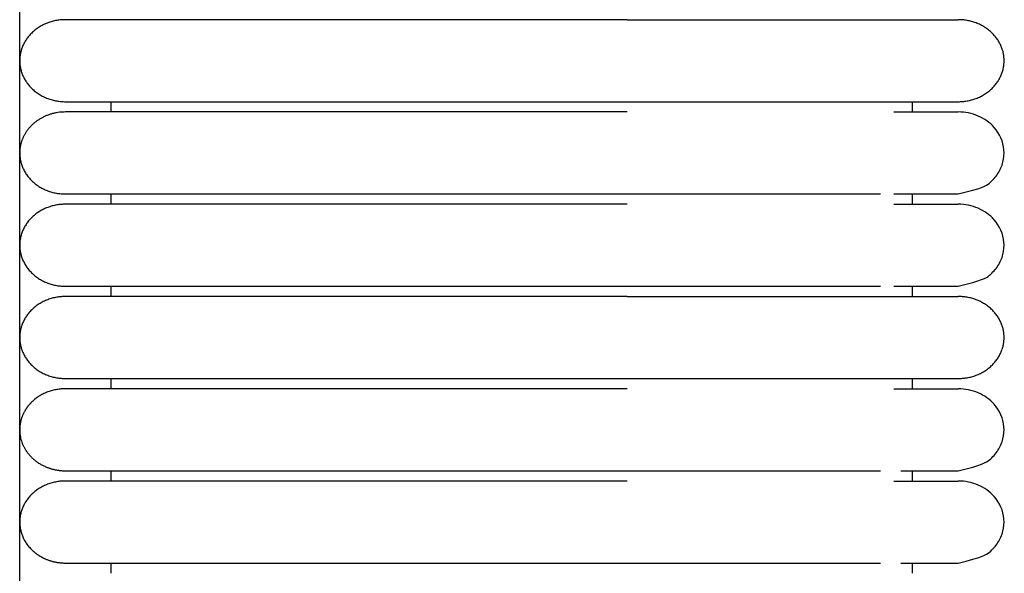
# Model space of a CAD drawing. Header units: millimetres. Extents: x -31695 to -19845, y -5614 to 7253.
# Tile 310 of 432: x -27589 to -27541, y 5185 to 5212. Entities that reach past the tile are written whole.
import ezdxf

# ---------------------------------------------------------------- set-up
doc = ezdxf.new("R2010")
doc.units = ezdxf.units.MM
doc.layers.add('2d', color=7, linetype='Continuous', true_color=0x000000)

msp = doc.modelspace()

# ---------------------------------------------------------------- linework, layer by layer
at = {"layer": '2d', "linetype": 'Continuous', "lineweight": -3}
msp.add_lwpolyline([(-27589.426, 4598.27), (-27589.426, 5374.719)], dxfattribs=at)
for points, weights, knots in [([(-27587.16, 5212.325), (-27589.426, 5212.325), (-27589.426, 5210.295), (-27589.426, 5208.265), (-27587.16, 5208.265)], [1, 0.707106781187, 1, 0.707106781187, 1], [6.283185, 6.283185, 6.283185, 9.424778, 9.424778, 12.566371, 12.566371, 12.566371]), ([(-27579.226, 5212.325), (-27582.512, 5212.325), (-27584.836, 5212.325), (-27587.16, 5212.325), (-27587.16, 5212.325)], [1, 0.853553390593, 0.853553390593, 0.853553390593, 1], [0, 0, 0, 5.79899, 5.79899, 11.59798, 11.59798, 11.59798]), ([(-27559.349, 5212.325), (-27553.715, 5212.325), (-27549.732, 5212.325), (-27547.068, 5212.325), (-27546.154, 5212.325)], [1, 0.853553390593, 0.853553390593, 0.853553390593, 0.919067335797], [0, 0, 0, 9.941125, 9.941125, 16.590224, 16.590224, 16.590224]), ([(-27542.96, 5208.265), (-27540.693, 5208.265), (-27540.693, 5210.295), (-27540.693, 5212.325), (-27542.96, 5212.325)], [1, 0.707106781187, 1, 0.707106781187, 1], [0, 0, 0, 1.570796, 1.570796, 3.141593, 3.141593, 3.141593]), ([(-27587.16, 5208.265), (-27587.16, 5208.265), (-27584.836, 5208.265), (-27582.512, 5208.265), (-27579.226, 5208.265)], [1, 0.853553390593, 0.853553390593, 0.853553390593, 1], [0, 0, 0, 5.79899, 5.79899, 11.59798, 11.59798, 11.59798]), ([(-27559.349, 5208.265), (-27553.715, 5208.265), (-27549.732, 5208.265), (-27547.068, 5208.265), (-27546.154, 5208.265)], [1, 0.853553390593, 0.853553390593, 0.853553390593, 0.919067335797], [0, 0, 0, 9.941125, 9.941125, 16.590224, 16.590224, 16.590224]), ([(-27579.226, 5207.757), (-27582.512, 5207.757), (-27584.836, 5207.757), (-27587.16, 5207.757), (-27587.16, 5207.757)], [1, 0.853553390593, 0.853553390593, 0.853553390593, 1], [0, 0, 0, 5.79899, 5.79899, 11.59798, 11.59798, 11.59798]), ([(-27589.179, 5206.649), (-27589.426, 5206.215), (-27589.426, 5205.728), (-27589.426, 5204.887), (-27588.762, 5204.292), (-27588.099, 5203.698), (-27587.16, 5203.698)], [0.874965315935, 0.909550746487, 1, 0.853553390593, 0.853553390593, 0.853553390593, 1], [2.290392, 2.290392, 2.290392, 3.313708, 3.313708, 4.970563, 4.970563, 6.627417, 6.627417, 6.627417]), ([(-27587.16, 5203.698), (-27587.16, 5203.698), (-27584.836, 5203.698), (-27582.512, 5203.698), (-27579.226, 5203.698)], [1, 0.853553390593, 0.853553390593, 0.853553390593, 1], [0, 0, 0, 5.79899, 5.79899, 11.59798, 11.59798, 11.59798]), ([(-27587.16, 5203.19), (-27588.099, 5203.19), (-27588.762, 5202.596), (-27589.426, 5202.001), (-27589.426, 5201.16), (-27589.426, 5200.319), (-27588.762, 5199.725), (-27588.099, 5199.13), (-27587.16, 5199.13)], [1, 0.853553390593, 0.853553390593, 0.853553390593, 1, 0.853553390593, 0.853553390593, 0.853553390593, 1], [0, 0, 0, 1.656854, 1.656854, 3.313708, 3.313708, 4.970563, 4.970563, 6.627417, 6.627417, 6.627417]), ([(-27579.226, 5203.19), (-27582.512, 5203.19), (-27584.836, 5203.19), (-27587.16, 5203.19), (-27587.16, 5203.19)], [1, 0.853553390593, 0.853553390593, 0.853553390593, 1], [0, 0, 0, 5.79899, 5.79899, 11.59798, 11.59798, 11.59798]), ([(-27587.16, 5199.13), (-27587.16, 5199.13), (-27584.836, 5199.13), (-27582.512, 5199.13), (-27579.226, 5199.13)], [1, 0.853553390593, 0.853553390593, 0.853553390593, 1], [0, 0, 0, 5.79899, 5.79899, 11.59798, 11.59798, 11.59798]), ([(-27587.16, 5198.623), (-27589.426, 5198.623), (-27589.426, 5196.593), (-27589.426, 5194.563), (-27587.16, 5194.563)], [1, 0.707106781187, 1, 0.707106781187, 1], [6.283185, 6.283185, 6.283185, 9.424778, 9.424778, 12.566371, 12.566371, 12.566371]), ([(-27579.226, 5198.623), (-27582.512, 5198.623), (-27584.836, 5198.623), (-27587.16, 5198.623), (-27587.16, 5198.623)], [1, 0.853553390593, 0.853553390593, 0.853553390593, 1], [0, 0, 0, 5.79899, 5.79899, 11.59798, 11.59798, 11.59798]), ([(-27559.349, 5198.623), (-27553.715, 5198.623), (-27549.732, 5198.623), (-27547.068, 5198.623), (-27546.154, 5198.623)], [1, 0.853553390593, 0.853553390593, 0.853553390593, 0.919067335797], [0, 0, 0, 9.941125, 9.941125, 16.590224, 16.590224, 16.590224]), ([(-27542.96, 5194.563), (-27540.693, 5194.563), (-27540.693, 5196.593), (-27540.693, 5198.623), (-27542.96, 5198.623)], [1, 0.707106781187, 1, 0.707106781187, 1], [0, 0, 0, 1.570796, 1.570796, 3.141593, 3.141593, 3.141593]), ([(-27587.16, 5194.563), (-27587.16, 5194.563), (-27584.836, 5194.563), (-27582.512, 5194.563), (-27579.226, 5194.563)], [1, 0.853553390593, 0.853553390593, 0.853553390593, 1], [0, 0, 0, 5.79899, 5.79899, 11.59798, 11.59798, 11.59798]), ([(-27559.349, 5194.563), (-27553.715, 5194.563), (-27549.732, 5194.563), (-27547.068, 5194.563), (-27546.154, 5194.563)], [1, 0.853553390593, 0.853553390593, 0.853553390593, 0.919067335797], [0, 0, 0, 9.941125, 9.941125, 16.590224, 16.590224, 16.590224]), ([(-27587.16, 5194.055), (-27588.099, 5194.055), (-27588.762, 5193.461), (-27589.016, 5193.234), (-27589.179, 5192.947)], [1, 0.853553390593, 0.853553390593, 0.853553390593, 0.874965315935], [0, 0, 0, 1.656854, 1.656854, 2.290392, 2.290392, 2.290392]), ([(-27579.226, 5194.055), (-27582.512, 5194.055), (-27584.836, 5194.055), (-27587.16, 5194.055), (-27587.16, 5194.055)], [1, 0.853553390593, 0.853553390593, 0.853553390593, 1], [0, 0, 0, 5.79899, 5.79899, 11.59798, 11.59798, 11.59798]), ([(-27589.179, 5192.947), (-27589.426, 5192.513), (-27589.426, 5192.025), (-27589.426, 5190.782), (-27588.189, 5190.217)], [0.874965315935, 0.909550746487, 1, 0.797556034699, 0.874965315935], [14.737798, 14.737798, 14.737798, 15.707963, 15.707963, 17.879391, 17.879391, 17.879391]), ([(-27587.16, 5189.996), (-27587.16, 5189.996), (-27584.836, 5189.996), (-27582.512, 5189.996), (-27579.226, 5189.996)], [1, 0.853553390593, 0.853553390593, 0.853553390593, 1], [0, 0, 0, 5.79899, 5.79899, 11.59798, 11.59798, 11.59798]), ([(-27587.16, 5189.488), (-27588.099, 5189.488), (-27588.762, 5188.894), (-27589.426, 5188.299), (-27589.426, 5187.458), (-27589.426, 5186.617), (-27588.762, 5186.023), (-27588.509, 5185.795), (-27588.189, 5185.649)], [1, 0.853553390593, 0.853553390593, 0.853553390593, 1, 0.853553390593, 0.853553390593, 0.853553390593, 0.874965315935], [0, 0, 0, 1.656854, 1.656854, 3.313708, 3.313708, 4.970563, 4.970563, 5.604101, 5.604101, 5.604101]), ([(-27579.226, 5189.488), (-27582.512, 5189.488), (-27584.836, 5189.488), (-27587.16, 5189.488), (-27587.16, 5189.488)], [1, 0.853553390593, 0.853553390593, 0.853553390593, 1], [0, 0, 0, 5.79899, 5.79899, 11.59798, 11.59798, 11.59798]), ([(-27587.16, 5185.428), (-27587.16, 5185.428), (-27584.836, 5185.428), (-27582.512, 5185.428), (-27579.226, 5185.428)], [1, 0.853553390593, 0.853553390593, 0.853553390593, 1], [0, 0, 0, 5.79899, 5.79899, 11.59798, 11.59798, 11.59798])]:
    msp.add_rational_spline(points, weights, degree=2, knots=knots, dxfattribs=at)
for points, degree in [([(-27559.349, 5212.325), (-27569.288, 5212.325), (-27579.226, 5212.325)], 2), ([(-27584.893, 5207.758), (-27584.893, 5208.011), (-27584.893, 5208.265)], 2), ([(-27579.226, 5208.265), (-27569.288, 5208.265), (-27559.349, 5208.265)], 2), ([(-27545.226, 5207.758), (-27545.226, 5208.011), (-27545.226, 5208.265)], 2), ([(-27559.349, 5207.757), (-27569.288, 5207.757), (-27579.226, 5207.757)], 2), ([(-27584.893, 5203.19), (-27584.893, 5203.444), (-27584.893, 5203.698)], 2), ([(-27579.226, 5203.698), (-27569.288, 5203.698), (-27559.349, 5203.698)], 2), ([(-27545.226, 5203.19), (-27545.226, 5203.444), (-27545.226, 5203.698)], 2), ([(-27542.965, 5203.698), (-27542.965, 5203.698), (-27542.965, 5203.698), (-27542.965, 5203.698)], 3), ([(-27559.349, 5203.19), (-27569.288, 5203.19), (-27579.226, 5203.19)], 2), ([(-27584.893, 5198.623), (-27584.893, 5198.877), (-27584.893, 5199.13)], 2), ([(-27579.226, 5199.13), (-27569.288, 5199.13), (-27559.349, 5199.13)], 2), ([(-27545.226, 5198.623), (-27545.226, 5198.877), (-27545.226, 5199.13)], 2), ([(-27542.965, 5199.13), (-27542.965, 5199.13), (-27542.965, 5199.13), (-27542.965, 5199.13)], 3), ([(-27559.349, 5198.623), (-27569.288, 5198.623), (-27579.226, 5198.623)], 2), ([(-27584.893, 5194.055), (-27584.893, 5194.309), (-27584.893, 5194.563)], 2), ([(-27579.226, 5194.563), (-27569.288, 5194.563), (-27559.349, 5194.563)], 2), ([(-27545.226, 5194.056), (-27545.226, 5194.309), (-27545.226, 5194.563)], 2), ([(-27559.349, 5194.055), (-27569.288, 5194.055), (-27579.226, 5194.055)], 2), ([(-27584.893, 5189.488), (-27584.893, 5189.742), (-27584.893, 5189.996)], 2), ([(-27579.226, 5189.996), (-27569.288, 5189.996), (-27559.349, 5189.996)], 2), ([(-27545.226, 5189.488), (-27545.226, 5189.742), (-27545.226, 5189.996)], 2), ([(-27542.965, 5189.996), (-27542.965, 5189.996), (-27542.965, 5189.996), (-27542.965, 5189.996)], 3), ([(-27559.349, 5189.488), (-27569.288, 5189.488), (-27579.226, 5189.488)], 2), ([(-27584.893, 5184.921), (-27584.893, 5185.174), (-27584.893, 5185.428)], 2), ([(-27579.226, 5185.428), (-27569.288, 5185.428), (-27559.349, 5185.428)], 2), ([(-27545.226, 5184.921), (-27545.226, 5185.175), (-27545.226, 5185.428)], 2), ([(-27542.965, 5185.428), (-27542.965, 5185.428), (-27542.965, 5185.428), (-27542.965, 5185.428)], 3)]:
    msp.add_open_spline(points, degree=degree, dxfattribs=at)
for points, weights in [([(-27546.154, 5212.325), (-27542.96, 5212.325), (-27542.96, 5212.325)], [0.919067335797, 0.951503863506, 1]), ([(-27546.154, 5208.265), (-27542.96, 5208.265), (-27542.96, 5208.265)], [0.919067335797, 0.951503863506, 1]), ([(-27587.16, 5207.757), (-27588.549, 5207.757), (-27589.179, 5206.649)], [1, 0.797556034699, 0.874965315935]), ([(-27546.154, 5198.623), (-27542.96, 5198.623), (-27542.96, 5198.623)], [0.919067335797, 0.951503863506, 1]), ([(-27546.154, 5194.563), (-27542.96, 5194.563), (-27542.96, 5194.563)], [0.919067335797, 0.951503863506, 1]), ([(-27588.189, 5190.217), (-27587.704, 5189.996), (-27587.16, 5189.996)], [0.874965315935, 0.909550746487, 1]), ([(-27588.189, 5185.649), (-27587.704, 5185.428), (-27587.16, 5185.428)], [0.874965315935, 0.909550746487, 1])]:
    msp.add_rational_spline(points, weights, degree=2, dxfattribs=at)
for points, knots in [([(-27546.154, 5207.758), (-27545.377, 5207.758), (-27544.742, 5207.758), (-27544.249, 5207.758), (-27543.83, 5207.758), (-27543.514, 5207.758), (-27543.3, 5207.758), (-27543.087, 5207.758), (-27542.975, 5207.758), (-27542.96, 5207.758)], [0, 0, 0, 0, 8.64999, 8.64999, 8.64999, 15.950307, 15.950307, 15.950307, 23.144641, 23.144641, 23.144641, 23.144641]), ([(-27542.965, 5203.698), (-27541.773, 5203.986), (-27541.584, 5204.102), (-27541.418, 5204.239), (-27541.252, 5204.377), (-27541.11, 5204.537), (-27540.997, 5204.712), (-27540.884, 5204.888), (-27540.8, 5205.078), (-27540.75, 5205.276), (-27540.7, 5205.473), (-27540.682, 5205.677), (-27540.699, 5205.879), (-27540.733, 5206.283), (-27540.905, 5206.677), (-27541.187, 5206.993), (-27541.398, 5207.231), (-27541.671, 5207.425), (-27541.976, 5207.557), (-27542.282, 5207.688), (-27542.62, 5207.758), (-27542.96, 5207.758)], [27.520771, 27.520771, 27.520771, 27.520771, 29.220805, 29.220805, 29.220805, 30.919985, 30.919985, 30.919985, 32.619455, 32.619455, 32.619455, 34.319733, 34.319733, 34.319733, 37.755657, 37.755657, 37.755657, 40.317792, 40.317792, 40.317792, 42.878078, 42.878078, 42.878078, 42.878078]), ([(-27559.349, 5203.698), (-27559.123, 5203.698), (-27558.89, 5203.698), (-27558.664, 5203.698), (-27558.436, 5203.698), (-27558.208, 5203.698), (-27557.98, 5203.698), (-27557.752, 5203.698), (-27557.525, 5203.698), (-27557.298, 5203.698), (-27557.071, 5203.698), (-27556.845, 5203.698), (-27556.62, 5203.698), (-27556.395, 5203.698), (-27556.171, 5203.698), (-27555.948, 5203.698), (-27555.726, 5203.698), (-27555.504, 5203.698), (-27555.284, 5203.698), (-27555.064, 5203.698), (-27554.846, 5203.698), (-27554.63, 5203.698), (-27554.414, 5203.698), (-27554.199, 5203.698), (-27553.987, 5203.698), (-27553.774, 5203.698), (-27553.565, 5203.698), (-27553.359, 5203.698), (-27553.153, 5203.698), (-27552.951, 5203.698), (-27552.752, 5203.698), (-27552.553, 5203.698), (-27552.358, 5203.698), (-27552.167, 5203.698), (-27551.976, 5203.698), (-27551.788, 5203.698), (-27551.605, 5203.698), (-27551.421, 5203.698), (-27551.242, 5203.698), (-27551.066, 5203.698), (-27550.891, 5203.698), (-27550.719, 5203.698), (-27550.552, 5203.698), (-27550.385, 5203.698), (-27550.222, 5203.698), (-27550.063, 5203.698), (-27549.984, 5203.698), (-27549.906, 5203.698), (-27549.829, 5203.698), (-27549.752, 5203.698), (-27549.676, 5203.698), (-27549.496, 5203.698), (-27549.478, 5203.698), (-27549.461, 5203.698), (-27549.339, 5203.698), (-27549.322, 5203.698), (-27549.305, 5203.698), (-27549.185, 5203.698), (-27549.151, 5203.698), (-27549.117, 5203.698), (-27548.983, 5203.698), (-27548.949, 5203.698), (-27548.916, 5203.698), (-27548.784, 5203.698), (-27548.719, 5203.698), (-27548.654, 5203.698), (-27548.519, 5203.698), (-27548.511, 5203.698), (-27548.503, 5203.698), (-27548.401, 5203.698), (-27548.338, 5203.698), (-27548.277, 5203.698), (-27548.216, 5203.698), (-27548.156, 5203.698), (-27548.096, 5203.698), (-27548.037, 5203.698), (-27547.977, 5203.698), (-27547.919, 5203.698), (-27547.777, 5203.698), (-27547.763, 5203.698), (-27547.749, 5203.698), (-27547.652, 5203.698), (-27547.638, 5203.698), (-27547.624, 5203.698), (-27547.53, 5203.698), (-27547.476, 5203.698), (-27547.423, 5203.698), (-27547.372, 5203.698), (-27547.32, 5203.698), (-27547.27, 5203.698), (-27546.808, 5203.698)], [0, 0, 0, 0, 0.643985, 0.643985, 0.643985, 1.289245, 1.289245, 1.289245, 1.935684, 1.935684, 1.935684, 2.583186, 2.583186, 2.583186, 3.231642, 3.231642, 3.231642, 3.880955, 3.880955, 3.880955, 4.531055, 4.531055, 4.531055, 5.181918, 5.181918, 5.181918, 5.831837, 5.831837, 5.831837, 6.475741, 6.475741, 6.475741, 7.113967, 7.113967, 7.113967, 7.746576, 7.746576, 7.746576, 8.373496, 8.373496, 8.373496, 8.994599, 8.994599, 8.994599, 9.609659, 9.609659, 9.609659, 9.914824, 9.914824, 9.914824, 10.36126, 10.36126, 10.36126, 10.576534, 10.576534, 10.576534, 10.792918, 10.792918, 10.792918, 11.083119, 11.083119, 11.083119, 11.375202, 11.375202, 11.375202, 11.779805, 11.779805, 11.779805, 11.964832, 11.964832, 11.964832, 12.262298, 12.262298, 12.262298, 12.561485, 12.561485, 12.561485, 13.013434, 13.013434, 13.013434, 13.240814, 13.240814, 13.240814, 13.469124, 13.469124, 13.469124, 13.774976, 13.774976, 13.774976, 14.082471, 14.082471, 14.082471, 14.082471]), ([(-27546.154, 5203.698), (-27545.38, 5203.698), (-27544.746, 5203.698), (-27544.255, 5203.698), (-27543.835, 5203.698), (-27543.52, 5203.698), (-27543.306, 5203.698), (-27543.092, 5203.698), (-27542.981, 5203.698), (-27542.965, 5203.698)], [0.021131, 0.021131, 0.021131, 0.021131, 8.582819, 8.582819, 8.582819, 15.826704, 15.826704, 15.826704, 22.965424, 22.965424, 22.965424, 22.965424]), ([(-27546.154, 5203.19), (-27545.377, 5203.19), (-27544.742, 5203.19), (-27544.249, 5203.19), (-27543.83, 5203.19), (-27543.514, 5203.19), (-27543.3, 5203.19), (-27543.087, 5203.19), (-27542.975, 5203.19), (-27542.96, 5203.19)], [0, 0, 0, 0, 8.64999, 8.64999, 8.64999, 15.950307, 15.950307, 15.950307, 23.144641, 23.144641, 23.144641, 23.144641]), ([(-27542.965, 5199.13), (-27541.773, 5199.418), (-27541.584, 5199.534), (-27541.418, 5199.672), (-27541.252, 5199.81), (-27541.11, 5199.97), (-27540.997, 5200.145), (-27540.884, 5200.32), (-27540.8, 5200.511), (-27540.75, 5200.708), (-27540.7, 5200.906), (-27540.682, 5201.11), (-27540.699, 5201.312), (-27540.733, 5201.716), (-27540.905, 5202.109), (-27541.187, 5202.426), (-27541.398, 5202.663), (-27541.671, 5202.857), (-27541.976, 5202.989), (-27542.282, 5203.121), (-27542.62, 5203.19), (-27542.96, 5203.19)], [27.520771, 27.520771, 27.520771, 27.520771, 29.220805, 29.220805, 29.220805, 30.919985, 30.919985, 30.919985, 32.619455, 32.619455, 32.619455, 34.319733, 34.319733, 34.319733, 37.755657, 37.755657, 37.755657, 40.317792, 40.317792, 40.317792, 42.878078, 42.878078, 42.878078, 42.878078]), ([(-27559.349, 5199.13), (-27559.123, 5199.13), (-27558.89, 5199.13), (-27558.664, 5199.13), (-27558.436, 5199.13), (-27558.208, 5199.13), (-27557.98, 5199.13), (-27557.752, 5199.13), (-27557.525, 5199.13), (-27557.298, 5199.13), (-27557.071, 5199.13), (-27556.845, 5199.13), (-27556.62, 5199.13), (-27556.395, 5199.13), (-27556.171, 5199.13), (-27555.948, 5199.13), (-27555.726, 5199.13), (-27555.504, 5199.13), (-27555.284, 5199.13), (-27555.064, 5199.13), (-27554.846, 5199.13), (-27554.63, 5199.13), (-27554.414, 5199.13), (-27554.199, 5199.13), (-27553.987, 5199.13), (-27553.774, 5199.13), (-27553.565, 5199.13), (-27553.359, 5199.13), (-27553.153, 5199.13), (-27552.951, 5199.13), (-27552.752, 5199.13), (-27552.553, 5199.13), (-27552.358, 5199.13), (-27552.167, 5199.13), (-27551.976, 5199.13), (-27551.788, 5199.13), (-27551.605, 5199.13), (-27551.421, 5199.13), (-27551.242, 5199.13), (-27551.066, 5199.13), (-27550.891, 5199.13), (-27550.719, 5199.13), (-27550.552, 5199.13), (-27550.385, 5199.13), (-27550.222, 5199.13), (-27550.063, 5199.13), (-27549.984, 5199.13), (-27549.906, 5199.13), (-27549.829, 5199.13), (-27549.752, 5199.13), (-27549.676, 5199.13), (-27549.496, 5199.13), (-27549.478, 5199.13), (-27549.461, 5199.13), (-27549.339, 5199.13), (-27549.322, 5199.13), (-27549.305, 5199.13), (-27549.185, 5199.13), (-27549.151, 5199.13), (-27549.117, 5199.13), (-27548.983, 5199.13), (-27548.949, 5199.13), (-27548.916, 5199.13), (-27548.784, 5199.13), (-27548.719, 5199.13), (-27548.654, 5199.13), (-27548.519, 5199.13), (-27548.511, 5199.13), (-27548.503, 5199.13), (-27548.401, 5199.13), (-27548.338, 5199.13), (-27548.277, 5199.13), (-27548.216, 5199.13), (-27548.156, 5199.13), (-27548.096, 5199.13), (-27548.037, 5199.13), (-27547.977, 5199.13), (-27547.919, 5199.13), (-27547.777, 5199.13), (-27547.763, 5199.13), (-27547.749, 5199.13), (-27547.652, 5199.13), (-27547.638, 5199.13), (-27547.624, 5199.13), (-27547.53, 5199.13), (-27547.476, 5199.13), (-27547.423, 5199.13), (-27547.372, 5199.13), (-27547.32, 5199.13), (-27547.27, 5199.13), (-27546.808, 5199.13)], [0, 0, 0, 0, 0.643985, 0.643985, 0.643985, 1.289245, 1.289245, 1.289245, 1.935684, 1.935684, 1.935684, 2.583186, 2.583186, 2.583186, 3.231642, 3.231642, 3.231642, 3.880955, 3.880955, 3.880955, 4.531055, 4.531055, 4.531055, 5.181918, 5.181918, 5.181918, 5.831837, 5.831837, 5.831837, 6.475741, 6.475741, 6.475741, 7.113967, 7.113967, 7.113967, 7.746576, 7.746576, 7.746576, 8.373496, 8.373496, 8.373496, 8.994599, 8.994599, 8.994599, 9.609659, 9.609659, 9.609659, 9.914824, 9.914824, 9.914824, 10.36126, 10.36126, 10.36126, 10.576534, 10.576534, 10.576534, 10.792918, 10.792918, 10.792918, 11.083119, 11.083119, 11.083119, 11.375202, 11.375202, 11.375202, 11.779805, 11.779805, 11.779805, 11.964832, 11.964832, 11.964832, 12.262298, 12.262298, 12.262298, 12.561485, 12.561485, 12.561485, 13.013434, 13.013434, 13.013434, 13.240814, 13.240814, 13.240814, 13.469124, 13.469124, 13.469124, 13.774976, 13.774976, 13.774976, 14.082471, 14.082471, 14.082471, 14.082471]), ([(-27546.154, 5199.13), (-27545.38, 5199.13), (-27544.746, 5199.13), (-27544.255, 5199.13), (-27543.835, 5199.13), (-27543.52, 5199.13), (-27543.306, 5199.13), (-27543.092, 5199.13), (-27542.981, 5199.13), (-27542.965, 5199.13)], [0.021132, 0.021132, 0.021132, 0.021132, 8.582819, 8.582819, 8.582819, 15.826704, 15.826704, 15.826704, 22.965424, 22.965424, 22.965424, 22.965424]), ([(-27546.154, 5194.056), (-27545.377, 5194.056), (-27544.742, 5194.056), (-27544.249, 5194.056), (-27543.83, 5194.056), (-27543.514, 5194.056), (-27543.3, 5194.056), (-27543.087, 5194.056), (-27542.975, 5194.056), (-27542.96, 5194.056)], [0, 0, 0, 0, 8.64999, 8.64999, 8.64999, 15.950307, 15.950307, 15.950307, 23.144641, 23.144641, 23.144641, 23.144641]), ([(-27542.965, 5189.996), (-27541.773, 5190.284), (-27541.584, 5190.4), (-27541.418, 5190.537), (-27541.252, 5190.675), (-27541.11, 5190.835), (-27540.997, 5191.01), (-27540.884, 5191.186), (-27540.8, 5191.376), (-27540.75, 5191.574), (-27540.7, 5191.771), (-27540.682, 5191.975), (-27540.699, 5192.177), (-27540.733, 5192.581), (-27540.905, 5192.975), (-27541.187, 5193.291), (-27541.398, 5193.529), (-27541.671, 5193.723), (-27541.976, 5193.854), (-27542.282, 5193.986), (-27542.62, 5194.056), (-27542.96, 5194.056)], [27.520771, 27.520771, 27.520771, 27.520771, 29.220805, 29.220805, 29.220805, 30.919985, 30.919985, 30.919985, 32.619455, 32.619455, 32.619455, 34.319733, 34.319733, 34.319733, 37.755657, 37.755657, 37.755657, 40.317792, 40.317792, 40.317792, 42.878078, 42.878078, 42.878078, 42.878078]), ([(-27559.349, 5189.996), (-27559.123, 5189.996), (-27558.89, 5189.996), (-27558.664, 5189.996), (-27558.436, 5189.996), (-27558.208, 5189.996), (-27557.98, 5189.996), (-27557.752, 5189.996), (-27557.525, 5189.996), (-27557.298, 5189.996), (-27557.071, 5189.996), (-27556.845, 5189.996), (-27556.62, 5189.996), (-27556.395, 5189.996), (-27556.171, 5189.996), (-27555.948, 5189.996), (-27555.726, 5189.996), (-27555.504, 5189.996), (-27555.284, 5189.996), (-27555.064, 5189.996), (-27554.846, 5189.996), (-27554.63, 5189.996), (-27554.414, 5189.996), (-27554.199, 5189.996), (-27553.987, 5189.996), (-27553.774, 5189.996), (-27553.565, 5189.996), (-27553.359, 5189.996), (-27553.153, 5189.996), (-27552.951, 5189.996), (-27552.752, 5189.996), (-27552.553, 5189.996), (-27552.358, 5189.996), (-27552.167, 5189.996), (-27551.977, 5189.996), (-27551.789, 5189.996), (-27551.605, 5189.996), (-27551.421, 5189.996), (-27551.242, 5189.996), (-27551.066, 5189.996), (-27550.892, 5189.996), (-27550.72, 5189.996), (-27550.552, 5189.996), (-27550.385, 5189.996), (-27550.222, 5189.996), (-27550.063, 5189.996), (-27549.984, 5189.996), (-27549.906, 5189.996), (-27549.829, 5189.996), (-27549.752, 5189.996), (-27549.676, 5189.996), (-27549.496, 5189.996), (-27549.478, 5189.996), (-27549.461, 5189.996), (-27549.339, 5189.996), (-27549.322, 5189.996), (-27549.305, 5189.996), (-27549.185, 5189.996), (-27549.151, 5189.996), (-27549.117, 5189.996), (-27548.983, 5189.996), (-27548.949, 5189.996), (-27548.916, 5189.996), (-27548.784, 5189.996), (-27548.719, 5189.996), (-27548.654, 5189.996), (-27548.519, 5189.996), (-27548.511, 5189.996), (-27548.503, 5189.996), (-27548.401, 5189.996), (-27548.338, 5189.996), (-27548.277, 5189.996), (-27548.216, 5189.996), (-27548.155, 5189.996), (-27548.096, 5189.996), (-27548.037, 5189.996), (-27547.977, 5189.996), (-27547.919, 5189.996), (-27547.777, 5189.996), (-27547.763, 5189.996), (-27547.749, 5189.996), (-27547.652, 5189.996), (-27547.638, 5189.996), (-27547.624, 5189.996), (-27547.53, 5189.996), (-27547.476, 5189.996), (-27547.423, 5189.996), (-27547.372, 5189.996), (-27547.32, 5189.996), (-27547.27, 5189.996), (-27546.808, 5189.996)], [0, 0, 0, 0, 0.643985, 0.643985, 0.643985, 1.289245, 1.289245, 1.289245, 1.935684, 1.935684, 1.935684, 2.583186, 2.583186, 2.583186, 3.231642, 3.231642, 3.231642, 3.880955, 3.880955, 3.880955, 4.531055, 4.531055, 4.531055, 5.181918, 5.181918, 5.181918, 5.831836, 5.831836, 5.831836, 6.475741, 6.475741, 6.475741, 7.113967, 7.113967, 7.113967, 7.746576, 7.746576, 7.746576, 8.373496, 8.373496, 8.373496, 8.994599, 8.994599, 8.994599, 9.609659, 9.609659, 9.609659, 9.914824, 9.914824, 9.914824, 10.36126, 10.36126, 10.36126, 10.576534, 10.576534, 10.576534, 10.792918, 10.792918, 10.792918, 11.083119, 11.083119, 11.083119, 11.375202, 11.375202, 11.375202, 11.779805, 11.779805, 11.779805, 11.964832, 11.964832, 11.964832, 12.262298, 12.262298, 12.262298, 12.561485, 12.561485, 12.561485, 13.013433, 13.013433, 13.013433, 13.240814, 13.240814, 13.240814, 13.469124, 13.469124, 13.469124, 13.774976, 13.774976, 13.774976, 14.082471, 14.082471, 14.082471, 14.082471]), ([(-27545.808, 5189.996), (-27545.189, 5189.996), (-27544.671, 5189.996), (-27544.255, 5189.996), (-27543.835, 5189.996), (-27543.52, 5189.996), (-27543.306, 5189.996), (-27543.092, 5189.996), (-27542.981, 5189.996), (-27542.965, 5189.996)], [1.313013, 1.313013, 1.313013, 1.313013, 8.570478, 8.570478, 8.570478, 15.820579, 15.820579, 15.820579, 22.965425, 22.965425, 22.965425, 22.965425]), ([(-27546.154, 5189.488), (-27545.377, 5189.488), (-27544.742, 5189.488), (-27544.249, 5189.488), (-27543.83, 5189.488), (-27543.514, 5189.488), (-27543.3, 5189.488), (-27543.087, 5189.488), (-27542.975, 5189.488), (-27542.96, 5189.488)], [0, 0, 0, 0, 8.64999, 8.64999, 8.64999, 15.950307, 15.950307, 15.950307, 23.144641, 23.144641, 23.144641, 23.144641]), ([(-27542.965, 5185.428), (-27541.773, 5185.716), (-27541.584, 5185.832), (-27541.418, 5185.97), (-27541.252, 5186.108), (-27541.11, 5186.268), (-27540.997, 5186.443), (-27540.884, 5186.618), (-27540.8, 5186.809), (-27540.75, 5187.006), (-27540.7, 5187.204), (-27540.682, 5187.408), (-27540.699, 5187.61), (-27540.733, 5188.013), (-27540.905, 5188.407), (-27541.187, 5188.724), (-27541.398, 5188.961), (-27541.671, 5189.155), (-27541.976, 5189.287), (-27542.282, 5189.419), (-27542.62, 5189.488), (-27542.96, 5189.488)], [27.520771, 27.520771, 27.520771, 27.520771, 29.220805, 29.220805, 29.220805, 30.919985, 30.919985, 30.919985, 32.619455, 32.619455, 32.619455, 34.319733, 34.319733, 34.319733, 37.755657, 37.755657, 37.755657, 40.317792, 40.317792, 40.317792, 42.878078, 42.878078, 42.878078, 42.878078]), ([(-27559.349, 5185.428), (-27559.123, 5185.428), (-27558.89, 5185.428), (-27558.664, 5185.428), (-27558.436, 5185.428), (-27558.208, 5185.428), (-27557.98, 5185.428), (-27557.752, 5185.428), (-27557.525, 5185.428), (-27557.298, 5185.428), (-27557.071, 5185.428), (-27556.845, 5185.428), (-27556.62, 5185.428), (-27556.395, 5185.428), (-27556.171, 5185.428), (-27555.948, 5185.428), (-27555.726, 5185.428), (-27555.504, 5185.428), (-27555.284, 5185.428), (-27555.064, 5185.428), (-27554.846, 5185.428), (-27554.63, 5185.428), (-27554.414, 5185.428), (-27554.199, 5185.428), (-27553.987, 5185.428), (-27553.774, 5185.428), (-27553.565, 5185.428), (-27553.359, 5185.428), (-27553.153, 5185.428), (-27552.951, 5185.428), (-27552.752, 5185.428), (-27552.553, 5185.428), (-27552.358, 5185.428), (-27552.167, 5185.428), (-27551.976, 5185.428), (-27551.788, 5185.428), (-27551.605, 5185.428), (-27551.421, 5185.428), (-27551.242, 5185.428), (-27551.066, 5185.428), (-27550.891, 5185.428), (-27550.719, 5185.428), (-27550.552, 5185.428), (-27550.385, 5185.428), (-27550.222, 5185.428), (-27550.063, 5185.428), (-27549.984, 5185.428), (-27549.906, 5185.428), (-27549.829, 5185.428), (-27549.752, 5185.428), (-27549.676, 5185.428), (-27549.496, 5185.428), (-27549.478, 5185.428), (-27549.461, 5185.428), (-27549.339, 5185.428), (-27549.322, 5185.428), (-27549.305, 5185.428), (-27549.185, 5185.428), (-27549.151, 5185.428), (-27549.117, 5185.428), (-27548.983, 5185.428), (-27548.949, 5185.428), (-27548.916, 5185.428), (-27548.784, 5185.428), (-27548.719, 5185.428), (-27548.654, 5185.428), (-27548.519, 5185.428), (-27548.511, 5185.428), (-27548.503, 5185.428), (-27548.401, 5185.428), (-27548.276, 5185.428), (-27548.155, 5185.428), (-27547.949, 5185.428), (-27547.92, 5185.428), (-27547.891, 5185.428), (-27547.777, 5185.428), (-27547.749, 5185.428), (-27547.721, 5185.428), (-27547.652, 5185.428), (-27547.638, 5185.428), (-27547.624, 5185.428), (-27547.53, 5185.428), (-27547.476, 5185.428), (-27547.423, 5185.428), (-27547.372, 5185.428), (-27547.32, 5185.428), (-27547.27, 5185.428), (-27546.808, 5185.428)], [0, 0, 0, 0, 0.643985, 0.643985, 0.643985, 1.289245, 1.289245, 1.289245, 1.935684, 1.935684, 1.935684, 2.583187, 2.583187, 2.583187, 3.231643, 3.231643, 3.231643, 3.880956, 3.880956, 3.880956, 4.531057, 4.531057, 4.531057, 5.181919, 5.181919, 5.181919, 5.831838, 5.831838, 5.831838, 6.475743, 6.475743, 6.475743, 7.113969, 7.113969, 7.113969, 7.746579, 7.746579, 7.746579, 8.373499, 8.373499, 8.373499, 8.994603, 8.994603, 8.994603, 9.609664, 9.609664, 9.609664, 9.914829, 9.914829, 9.914829, 10.361265, 10.361265, 10.361265, 10.576539, 10.576539, 10.576539, 10.792923, 10.792923, 10.792923, 11.083124, 11.083124, 11.083124, 11.375207, 11.375207, 11.375207, 11.779811, 11.779811, 11.779811, 11.964838, 11.964838, 11.964838, 12.711745, 12.711745, 12.711745, 13.013463, 13.013463, 13.013463, 13.240843, 13.240843, 13.240843, 13.469153, 13.469153, 13.469153, 13.775005, 13.775005, 13.775005, 14.0825, 14.0825, 14.0825, 14.0825]), ([(-27545.808, 5185.428), (-27545.189, 5185.428), (-27544.671, 5185.428), (-27544.255, 5185.428), (-27543.835, 5185.428), (-27543.52, 5185.428), (-27543.306, 5185.428), (-27543.092, 5185.428), (-27542.981, 5185.428), (-27542.965, 5185.428)], [1.313058, 1.313058, 1.313058, 1.313058, 8.570478, 8.570478, 8.570478, 15.820579, 15.820579, 15.820579, 22.965426, 22.965426, 22.965426, 22.965426])]:
    msp.add_open_spline(points, degree=3, knots=knots, dxfattribs=at)

doc.saveas('drawing.dxf')
